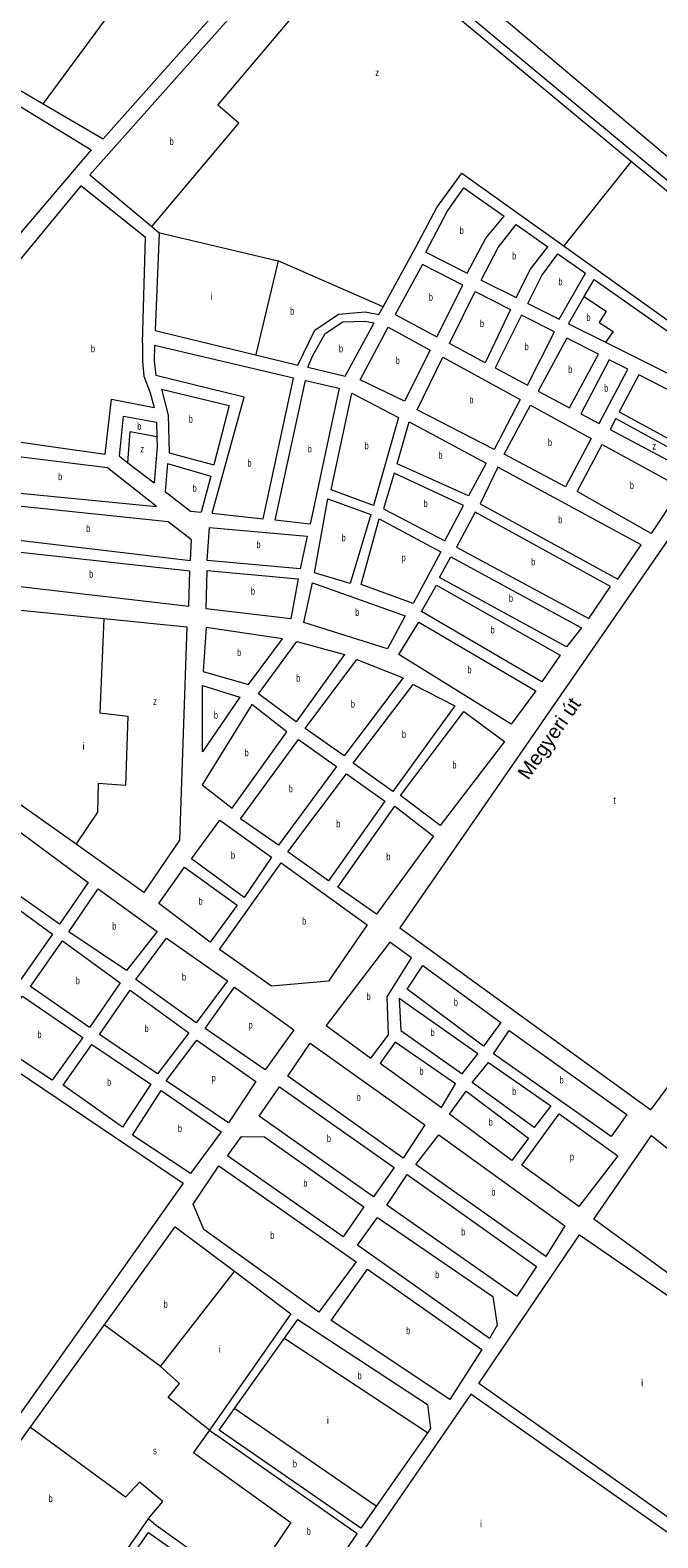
# Model space of a CAD drawing. Extents: x 639657 to 671642, y 222838 to 252123.
# Drawn here: x 652671 to 653551, y 247735 to 249847 of the extents above; entities that cross this region are included whole.
import ezdxf
from ezdxf.enums import TextEntityAlignment as Align

# ---------------------------------------------------------------- set-up
doc = ezdxf.new("R2010")
doc.units = 0
doc.header["$LTSCALE"] = 4
for name, color, linetype, lineweight in [('1', 7, 'Continuous', 13), ('15', 7, 'Continuous', 13), ('21', 7, 'Continuous', 13)]:
    doc.layers.add(name, color=color, linetype=linetype, lineweight=lineweight)
doc.layers.add('22', color=7, linetype='Continuous')
doc.layers.add('7', color=7, linetype='Continuous')

msp = doc.modelspace()

# ---------------------------------------------------------------- linework, layer by layer
at = {"layer": '1'}
for p, q in [((653352.344, 249575.31), (653396.681, 249544.092)), ((653225.914, 249536.385), (653284.021, 249507.277)), ((653410.958, 249534.038), (653449.539, 249506.873)), ((653412.802, 249442.765), (653449.539, 249506.873)), ((653461.865, 249498.193), (653689.198, 249338.124)), ((653303.648, 249497.444), (653352.336, 249473.055)), ((653368.827, 249464.794), (653412.802, 249442.765)), ((653425.756, 249436.276), (653477.751, 249410.229)), ((653497.066, 249312.979), (653617.207, 249247.308)), ((652848.556, 249298.466), (652849.027, 249278.235)), ((653492.124, 249303.617), (653484.01, 249288.25)), ((653492.124, 249303.617), (653611.155, 249238.554)), ((652866.194, 249255.596), (652928.565, 249238.378)), ((652864.031, 249240.253), (652860.627, 249201.073)), ((652864.031, 249240.253), (652924.465, 249222.808)), ((652924.465, 249222.808), (652911.155, 249172.262)), ((652830.61, 248639.47), (652735.705, 248706.975)), ((653129.82, 247741.1), (652931.51, 247879.82)), ((652844.68, 247755.67), (652836.854, 247762.182))]:
    msp.add_line(p, q, dxfattribs=at)
for points in [[(652689.574, 249744.45), (652773.77, 249695.16), (653014.55, 249966.66), (653132.195, 250155.997)], [(653129.583, 250117.334), (653229.732, 250052.485), (653256.586, 250005.905), (653266.062, 249937.633), (653274.43, 249862.263), (653513.999, 249663.729), (653780.24, 249443.09)], [(653135.818, 250127.514), (653238.634, 250060.938), (653268.087, 250009.85), (653277.905, 249939.112), (653285.759, 249868.374), (653788.062, 249452.107)], [(653116.793, 250096.455), (653028.24, 249951.89), (652754.9, 249644.74), (652841.706, 249572.565), (652852.38, 249563.69)], [(652185.78, 249209.47), (652359.9, 249576.8), (652359.45, 249599.63), (652493.7, 249859.12), (652689.574, 249744.45)], [(653211.73, 249543.49), (653241.089, 249599.177), (653276.433, 249647.318), (653419.546, 249544.973), (653696.698, 249346.772)], [(652828.88, 249409.59), (652833.12, 249556.84), (652742.36, 249629.59), (652652.88, 249520.47), (652626.49, 249390.64)], [(653225.914, 249536.385), (653255.816, 249593.282), (653279.378, 249626.686), (653335.697, 249587.031)], [(653284.021, 249507.277), (653309.813, 249555.948), (653335.697, 249587.031)], [(652852.38, 249563.69), (652846.67, 249426.75), (652987.323, 249392.557), (653046.699, 249378.122)], [(653303.648, 249497.444), (653327.485, 249543.176), (653352.344, 249575.31)], [(653159.941, 249448.989), (653165.937, 249459.93), (653211.73, 249543.49)], [(653352.336, 249473.055), (653372.646, 249512.72), (653396.681, 249544.092)], [(653368.827, 249464.794), (653388.354, 249503.877), (653410.958, 249534.038)], [(653425.756, 249436.276), (653447.924, 249474.288), (653461.865, 249498.193)], [(653046.699, 249378.122), (653070.262, 249427.245), (653103.642, 249449.842), (653140.949, 249452.789), (653159.941, 249448.989)], [(653060.458, 249375.232), (653067.316, 249391.876), (653084.988, 249422.333), (653109.532, 249439.035), (653139.967, 249440.017), (653153.536, 249437.301)], [(653060.458, 249375.232), (653112.63, 249362.66), (653153.536, 249437.301)], [(652828.88, 249409.59), (652828.748, 249383.525), (652830.711, 249362.893), (652839.547, 249339.314), (652844.976, 249318.79)], [(652845.498, 249405.689), (652845.39, 249384.273), (652847.33, 249363.877)], [(652926.471, 249170.637), (652997.88, 249163.06), (653040.66, 249359.88), (652845.498, 249405.689)], [(653477.751, 249410.229), (653668.75, 249314.55), (653689.198, 249338.124)], [(652626.49, 249390.64), (652621.57, 249275.64), (652776.432, 249253.42)], [(652926.471, 249170.637), (652971.104, 249333.419), (652847.33, 249363.877)], [(653617.207, 249247.308), (653652.9, 249298.93), (653524.29, 249364.54), (653497.066, 249312.979)], [(652776.432, 249253.42), (652785.55, 249330.472), (652844.976, 249318.79)], [(652855.337, 249344.682), (652950.487, 249321.629), (652928.565, 249238.378)], [(652855.337, 249344.682), (652864.97, 249308.263), (652866.194, 249255.596)], [(652796.43, 249250.55), (652802.24, 249306.892), (652848.556, 249298.466)], [(653484.01, 249288.25), (653601.97, 249225.27), (653611.155, 249238.554)], [(652849.027, 249278.235), (652849.365, 249263.664), (652844.975, 249213.137)], [(652796.43, 249250.55), (652808.474, 249241.267), (652844.975, 249213.137)], [(652860.627, 249201.073), (652895.91, 249173.88), (652911.155, 249172.262)], [(653569.579, 249140.148), (653189.47, 248590), (653541.12, 248334.85), (653708.91, 248560.61)], [(652735.705, 248706.975), (652635.43, 248778.3), (652604.19, 248838.41), (652615.19, 249039.26), (652774.765, 249023.301)], [(652774.765, 249023.301), (652890.77, 249011.7), (652880.45, 248712.57), (652830.61, 248639.47)], [(652836.854, 247762.182), (652737.83, 247620.14), (652566.58, 247745.18), (652671.424, 247890.228), (652775.053, 248033.594), (652874.51, 248171.19), (652957.543, 248108.801)], [(652957.543, 248108.801), (653036.92, 248049.16), (652922.485, 247886.156), (652931.51, 247879.82)], [(653156.702, 247780.158), (653134.92, 247748.99), (652936.23, 247886.4), (652957.877, 247916.852), (653027.604, 248014.946), (653046.43, 248041.43)], [(653046.43, 248041.43), (653228.35, 247922.45), (653232.41, 247888.49), (653228.512, 247882.912), (653156.702, 247780.158)], [(653595.77, 247721.17), (653289.16, 247936.65), (653092.906, 247651.322)], [(652844.68, 247755.67), (653042.22, 247614.14), (653077.226, 247664.875), (653129.82, 247741.1)]]:
    msp.add_lwpolyline(points, dxfattribs=at)
for points in [[(652628.99, 249530.11), (652599.63, 249397.96), (652530.3, 249429.02), (652556.52, 249499.94), (652378.06, 249594.76), (652501.29, 249835.87), (652756.9, 249679.91)], [(653241.25, 249417.88), (653277.62, 249490.4), (653221.13, 249519.22), (653182.85, 249449.07)], [(653259.06, 249408.37), (653295.03, 249481.51), (653344.5, 249456.27), (653309.13, 249381.64)], [(653368.4, 249349.98), (653406.21, 249424.79), (653360, 249448.36), (653322.87, 249374.3)], [(653133.66, 249357.86), (653173.036, 249431.572), (653231.93, 249399.3), (653195.91, 249327.68)], [(653383.48, 249341.93), (653427.35, 249318.51), (653467.75, 249393.39), (653423.38, 249416.03)], [(653249.79, 249389.51), (653358.32, 249330.04), (653321.83, 249259.85), (653213.75, 249315.47)], [(653468.62, 249296.47), (653508.91, 249372.39), (653482.99, 249385.62), (653442.9, 249310.2)], [(653014.66, 249161.04), (653057.32, 249356.68), (653104.6, 249346), (653063.56, 249155.23)], [(653092.99, 249203.68), (653122.34, 249339.04), (653187.38, 249304.76), (653152.64, 249181.74)], [(653372.81, 249322.1), (653457.57, 249275.65), (653421.64, 249207.93), (653335.79, 249253.35)], [(653185.86, 249239.78), (653202.42, 249298.87), (653310.47, 249241.02), (653285.83, 249195.34)], [(653472.92, 249267.24), (653584.42, 249206.14), (653541.57, 249142.51), (653438.04, 249201.17)], [(652618.71, 249202.52), (652848.44, 249180.24), (652779.8, 249234.41), (652620.79, 249254.07)], [(653278.86, 249181.37), (653181.58, 249226.89), (653166.61, 249176.92), (653252.62, 249131.93)], [(653527.63, 249126.38), (653326.59, 249235.13), (653301.96, 249184.08), (653494.93, 249078.55)], [(652615.58, 249137.54), (652896.01, 249104.61), (652897.58, 249133.61), (652864.78, 249158.81), (652618.74, 249184.26)], [(653070.06, 249087.12), (653088.71, 249190.78), (653148.9, 249168.85), (653120.03, 249072.15)], [(653135.07, 249071.09), (653160.72, 249162.95), (653246.73, 249116.88), (653208.16, 249044.34)], [(653484.74, 249068.33), (653294.99, 249172.26), (653268.74, 249123.36), (653454.19, 249023.18)], [(652919.64, 249104.64), (652922.8, 249150.83), (653059.78, 249138.66), (653049.64, 249093)], [(652612.99, 249073.09), (652893.95, 249040.7), (652894.95, 249089.57), (652615.07, 249120.35)], [(653423.1, 248983.4), (653245.17, 249080.9), (653260.7, 249109.92), (653444, 249010.28)], [(652918.13, 249036.98), (652919.66, 249090.68), (653046.97, 249079.03), (653036.85, 249022.63)], [(653055.12, 249017.82), (653066.86, 249073.15), (653196.9, 249027.14), (653172.26, 248980.92)], [(653388.25, 248934.49), (653219.99, 249033.08), (653240.89, 249070.16), (653413.98, 248972.11)], [(653187.85, 248972.89), (653216.25, 249018.03), (653380.21, 248922.13), (653345.37, 248875.36)], [(653025.07, 248994.69), (652918.16, 249010.66), (652913.95, 248948.9), (652977.36, 248930.73)], [(652991.34, 248917.86), (653044.95, 248990.96), (653112.12, 248972.79), (653044.04, 248878.72)], [(653056.94, 248869.08), (653129.32, 248965.83), (653194.34, 248940.14), (653111.25, 248831.02)], [(652913.04, 248836.66), (652912.91, 248929.57), (652965.03, 248912.99)], [(653124.15, 248820.83), (653208.32, 248931.03), (653266.37, 248901.03), (653179.53, 248781.17)], [(653031.17, 248864.74), (652982.24, 248902.81), (652912.57, 248790.48), (652954.51, 248757.78)], [(653190.28, 248775.27), (653279.28, 248892.99), (653336.27, 248851.18), (653246.2, 248733.46)], [(652966.35, 248742.76), (653047.3, 248854.02), (653100.53, 248815.97), (653019.58, 248705.77)], [(653032.48, 248696.66), (653114.5, 248805.78), (653168.27, 248767.19), (653089.48, 248655.92)], [(652587.23, 248683.19), (652593.55, 248771.27), (652752.7, 248653.33), (652712.5, 248595.29)], [(653102.38, 248646.81), (653182.25, 248760.23), (653236.56, 248718.41), (653156.68, 248609.29)], [(652897.68, 248686.82), (652937.35, 248740.57), (653009.4, 248689.11), (652971.34, 248632.68)], [(652851.58, 248623.93), (652887.49, 248674.99), (652961.69, 248621.93), (652923.63, 248569.78)], [(653009.66, 248508.14), (652936.53, 248559.6), (653023.37, 248681.08), (653143.81, 248594.24), (653089.68, 248515.23)], [(652582.56, 248568.26), (652586.72, 248665.47), (652702.85, 248581.31), (652657.83, 248517.35)], [(652725.41, 248584.56), (652766.68, 248644.76), (652849.48, 248584.72), (652806.59, 248530.43)], [(652671.81, 248507.7), (652716.83, 248571.66), (652797.49, 248512.7), (652754.61, 248450.35)], [(652819.5, 248517.56), (652862.39, 248575.61), (652947.88, 248515.58), (652903.92, 248456.99)], [(653175.54, 248570.12), (653086.01, 248452.93), (653148.91, 248407.37), (653173.58, 248440.16), (653171.89, 248493.32), (653205.65, 248548.14)], [(653199.8, 248504.1), (653221.78, 248537.42), (653330.93, 248457.55), (653306.8, 248424.22)], [(652916.82, 248448.95), (652957.56, 248507), (653040.9, 248446.96), (653000.69, 248391.06)], [(652616.59, 248432.44), (652660.55, 248494.26), (652744.96, 248436.37), (652702.07, 248376.71)], [(652768.59, 248440.7), (652811.47, 248502.51), (652893.73, 248443.01), (652849.77, 248385.49)], [(653298.76, 248413.47), (653188.54, 248491.19), (653190.75, 248446.09), (653276.78, 248385.52)], [(652573.61, 248442.59), (652885.79, 248232.51), (652534.27, 247736.18)], [(653485.85, 248297.72), (653320.78, 248413.5), (653342.76, 248446.29), (653507.82, 248328.36)], [(652717.66, 248369.75), (652757.86, 248426.72), (652840.66, 248370.98), (652801, 248310.79)], [(652862.14, 248375.84), (652905.03, 248432.82), (652987.82, 248374.93), (652949.24, 248316.89)], [(653224.57, 248314.11), (653194.02, 248267.34), (653032.67, 248382.08), (653063.77, 248428.31)], [(653267.67, 248371.54), (653182.72, 248429.97), (653161.82, 248400.4), (653247.84, 248338.22)], [(653377.87, 248310.47), (653290.76, 248373.18), (653313.82, 248401.14), (653400.92, 248340.57)], [(652814.98, 248299.53), (652855.17, 248361.87), (652939.05, 248303.99), (652896.16, 248245.93)], [(653181.68, 248254.43), (653152.72, 248213.03), (652992.46, 248326.16), (653020.87, 248367.02)], [(653346.24, 248264.24), (653259.14, 248329.11), (653282.19, 248361.36), (653369.83, 248295.42)], [(653360.22, 248257.28), (653412.75, 248329.31), (653495.02, 248270.35), (653440.33, 248199.39)], [(653138.78, 248199.05), (653109.82, 248157.11), (652947.94, 248270.78), (652967.78, 248297.66), (653000.02, 248297.16)], [(653243.94, 248300.17), (653420.88, 248172.56), (653394.08, 248129.55), (653211.76, 248258.23)], [(653461.31, 248181.7), (653542.24, 248298.87), (653715.4, 248158.94), (653642.5, 248049.83)], [(652899.69, 248203.03), (652935.61, 248256.79), (653128.14, 248122.22), (653076.13, 248051.79), (652914.78, 248167.6)], [(653381.2, 248115.57), (653353.32, 248074.17), (653171.01, 248201.24), (653199.96, 248244.25)], [(653325.98, 248033.31), (653315.26, 248014.5), (653130.26, 248145.32), (653158.14, 248184.03), (653320.01, 248073.59)], [(653441.31, 248159.7), (653750.53, 247947.67), (653755.02, 247919.49), (653602.081, 247738.247), (653299.97, 247951.58)], [(653144.27, 248112.04), (653304.26, 247999.2), (653259.48, 247929.19), (653093.34, 248039.99)], [(652810.74, 247705.05), (652837.16, 247742.99), (652974.01, 247646.17), (652947.79, 247608.48)]]:
    msp.add_lwpolyline(points, close=True, dxfattribs=at)
at = {"layer": '15'}
msp.add_line((653308.97, 249885.75), (653573.463, 249663.056), dxfattribs=at)
at = {"layer": '21'}
for points in [[(652689.574, 249744.45), (652689.943, 249744.95), (653036.093, 250214.209), (653036.462, 250214.709)], [(652841.706, 249572.565), (652842.128, 249573.065), (652963.739, 249717.074), (652934.286, 249742.618), (653085.479, 249921.427), (653171.874, 250058.973), (653117.293, 250096.115), (653116.793, 250096.455)], [(653419.546, 249544.973), (653419.944, 249545.473), (653513.601, 249663.229), (653513.999, 249663.729)], [(652852.38, 249563.69), (652852.88, 249563.572), (653018.718, 249524.51)], [(653018.718, 249524.51), (652987.509, 249393.34), (652987.323, 249392.557)], [(653018.718, 249524.51), (653019.218, 249524.291), (653165.437, 249460.149), (653165.937, 249459.93)], [(653447.924, 249474.288), (653448.424, 249473.954), (653478.676, 249453.771), (653468.859, 249438.052), (653488.494, 249425.28), (653478.108, 249410.729), (653477.751, 249410.229)], [(652808.474, 249241.267), (652811.336, 249285.181), (652849.027, 249278.235)], [(652774.765, 249023.301), (652774.743, 249022.801), (652768.859, 248891.309), (652808.13, 248886.396), (652805.184, 248789.132), (652766.895, 248792.079), (652765.914, 248751.798), (652736.042, 248707.475), (652735.705, 248706.975)], [(652854.153, 247975.347), (652957.156, 248108.301), (652957.543, 248108.801)], [(652854.153, 247975.347), (652853.653, 247975.715), (652775.553, 248033.226), (652775.053, 248033.594)], [(653027.604, 248014.946), (653028.104, 248014.617), (653228.012, 247883.241), (653228.512, 247882.912)], [(652922.485, 247886.156), (652864.552, 247932.238), (652880.892, 247951.563), (652854.153, 247975.347)], [(652957.877, 247916.852), (652958.377, 247916.508), (653156.202, 247780.502), (653156.702, 247780.158)], [(652836.854, 247762.182), (652837.27, 247762.682), (652857.124, 247786.559), (652824.444, 247813.316), (652805.133, 247792.505), (652671.924, 247889.863), (652671.424, 247890.228)], [(652922.485, 247886.156), (652900.203, 247854.939), (653036.865, 247756.828), (653008.641, 247715.206), (653076.726, 247665.242), (653077.226, 247664.875)]]:
    msp.add_lwpolyline(points, dxfattribs=at)

# ---------------------------------------------------------------- texts
at = {"layer": '22', "width": 1.05}
msp.add_text('Megyeri út', height=20, rotation=55.25, dxfattribs=at).set_placement((653406.743, 248849.717), align=Align.CENTER)
at = {"layer": '7'}
for s, width, p in [('z', 0.8, (653155.131, 249783.284)), ('b', 0.75, (652866.817, 249686.659)), ('b', 0.75, (653273.269, 249561.885)), ('b', 0.75, (653346.902, 249526.516)), ('b', 0.75, (653411.698, 249490.164)), ('b', 0.75, (653230.071, 249468.55)), ('b', 0.75, (653035.681, 249448.901)), ('b', 0.75, (653301.634, 249431.575)), ('b', 0.75, (653450.969, 249440.058)), ('b', 0.75, (652756.519, 249396.325)), ('b', 0.75, (653104.138, 249396.328)), ('b', 0.75, (653364.3, 249399.17)), ('b', 0.75, (653183.661, 249379.626)), ('b', 0.75, (653425.391, 249367.27)), ('b', 0.75, (653475.786, 249341.045)), ('b', 0.75, (653286.883, 249324.68)), ('b', 0.75, (652893.596, 249297.513)), ('b', 0.75, (652821.543, 249287.666)), ('b', 0.75, (653060.293, 249255.955)), ('b', 0.75, (653140.068, 249260.39)), ('b', 0.75, (653396.999, 249265.015)), ('z', 0.8, (653543.294, 249260.027)), ('z', 0.8, (652825.761, 249256.018)), ('b', 0.75, (652975.842, 249235.974)), ('b', 0.75, (653243.509, 249247.105)), ('b', 0.75, (652710.482, 249217.155)), ('b', 0.75, (652898.868, 249200.81)), ('b', 0.75, (653511.782, 249204.875)), ('b', 0.75, (653222.588, 249179.41)), ('b', 0.75, (653411.545, 249156.84)), ('b', 0.75, (652749.768, 249144.435)), ('b', 0.75, (653107.888, 249131.465)), ('b', 0.75, (652988.442, 249121.915)), ('p', 0.75, (653191.927, 249103.645)), ('b', 0.75, (653373.643, 249097.72)), ('b', 0.75, (652754.041, 249080.525)), ('b', 0.75, (652980.823, 249056.655)), ('b', 0.75, (653342.365, 249046.66)), ('b', 0.75, (653126.96, 249027.035)), ('b', 0.75, (653316.56, 249002.325)), ('b', 0.75, (652961.303, 248970.695)), ('b', 0.75, (653284.184, 248946.695)), ('b', 0.75, (653044.224, 248934.84)), ('z', 0.8, (652843.692, 248902.243)), ('b', 0.75, (653120.735, 248898.425)), ('b', 0.75, (652928.828, 248883.115)), ('b', 0.75, (653192.453, 248856.1)), ('b', 0.75, (652971.874, 248830.295)), ('b', 0.75, (653263.103, 248813.225)), ('b', 0.75, (653033.699, 248779.895)), ('b', 0.75, (653100.358, 248730.85)), ('b', 0.75, (652952.835, 248686.625)), ('b', 0.75, (653170.516, 248684.76)), ('b', 0.75, (652907.345, 248622.385)), ('b', 0.75, (652786.503, 248587.595)), ('b', 0.75, (653052.427, 248594.61)), ('b', 0.75, (652884.055, 248516.3)), ('b', 0.75, (652735.23, 248511.005)), ('b', 0.75, (653142.704, 248488.745)), ('b', 0.75, (653265.057, 248480.82)), ('b', 0.75, (652681.54, 248435.485)), ('b', 0.75, (652831.62, 248444)), ('p', 0.75, (652977.451, 248449.03)), ('b', 0.75, (653232.603, 248438.355)), ('b', 0.75, (652779.13, 248368.755)), ('p', 0.75, (652925.683, 248374.855)), ('b', 0.75, (653216.896, 248384.095)), ('b', 0.75, (653413.336, 248372.005)), ('b', 0.75, (653128.969, 248347.825)), ('b', 0.75, (653346.954, 248355.805)), ('b', 0.75, (653313.885, 248312.8)), ('b', 0.75, (652878.39, 248303.9)), ('b', 0.75, (653087.245, 248290.025)), ('p', 0.75, (653427.886, 248264.35)), ('b', 0.75, (653054.222, 248227.385)), ('b', 0.75, (653317.718, 248214.86)), ('b', 0.75, (653275.523, 248159.21)), ('b', 0.75, (653007.791, 248154.29)), ('b', 0.75, (653238.884, 248099.265)), ('b', 0.75, (652858.392, 248057.663)), ('b', 0.75, (653198.144, 248020.615)), ('b', 0.75, (653130.128, 247957.644)), ('s', 0.8, (652843.537, 247852.523)), ('b', 0.75, (653039.515, 247834.263)), ('b', 0.75, (652697.165, 247785.662)), ('b', 0.75, (653058.928, 247739.547))]:
    msp.add_text(s, height=10, dxfattribs=dict(at, width=width)).set_placement(p)
for s, p in [('i', (652923.76, 249469.532)), ('i', (652744.533, 248839.365)), ('t', (653488.392, 248763.956)), ('i', (652935.533, 247994.806)), ('i', (653527.594, 247947.895)), ('i', (653087.05, 247895.21)), ('i', (653301.804, 247750.188))]:
    msp.add_text(s, height=10, dxfattribs=at).set_placement(p)

doc.saveas('drawing.dxf')
